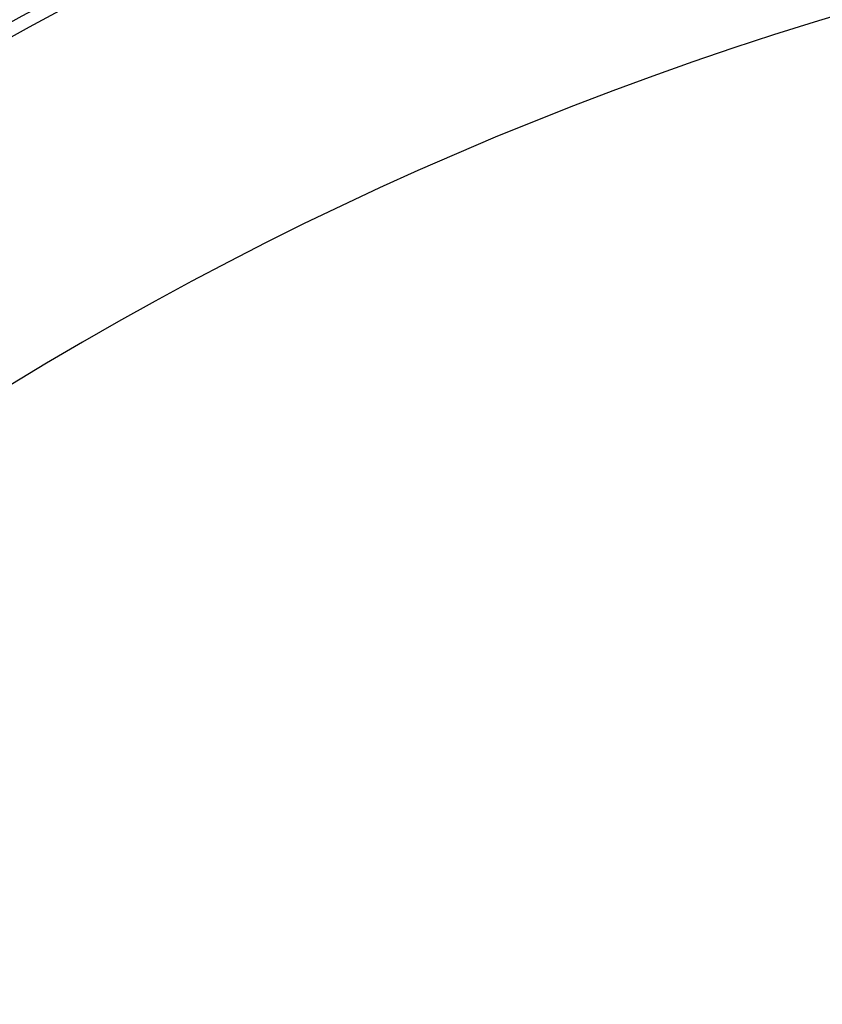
# Model space of a CAD drawing. Header units: millimetres. Extents: x 0 to 297, y 0 to 210.
# Tile 365 of 438: x 238.74 to 239.95, y 158.43 to 159.91. Entities that reach past the tile are written whole.
import ezdxf

# ---------------------------------------------------------------- set-up
doc = ezdxf.new("R2010")
doc.units = ezdxf.units.MM
doc.header["$LTSCALE"] = 16.335
doc.layers.get('0').update_dxf_attribs({"linetype": 'CONTINUOUS'})
doc.layers.add('AXES_REF', color=7, linetype='CONTINUOUS')

msp = doc.modelspace()

# ---------------------------------------------------------------- linework, layer by layer
at = {"color": 7, "linetype": 'Continuous'}
for radius in [5.8175, 5.817, 5.7797]:
    msp.add_circle((241.4979, 154.834), radius, dxfattribs=at)
msp.add_arc((241.4979, 154.834), 5.76, 278.27713, 261.72287, dxfattribs=at)
at = {"layer": 'AXES_REF', "color": 7, "linetype": 'Continuous'}
msp.add_arc((241.4979, 154.834), 5.892, 113.08267, 66.91733, dxfattribs=at)
at = {"layer": 'AXES_REF', "color": 9, "linetype": 'Continuous'}
msp.add_arc((241.4979, 154.834), 5.3067, 94.4118, 85.5882, dxfattribs=at)

doc.saveas('drawing.dxf')
